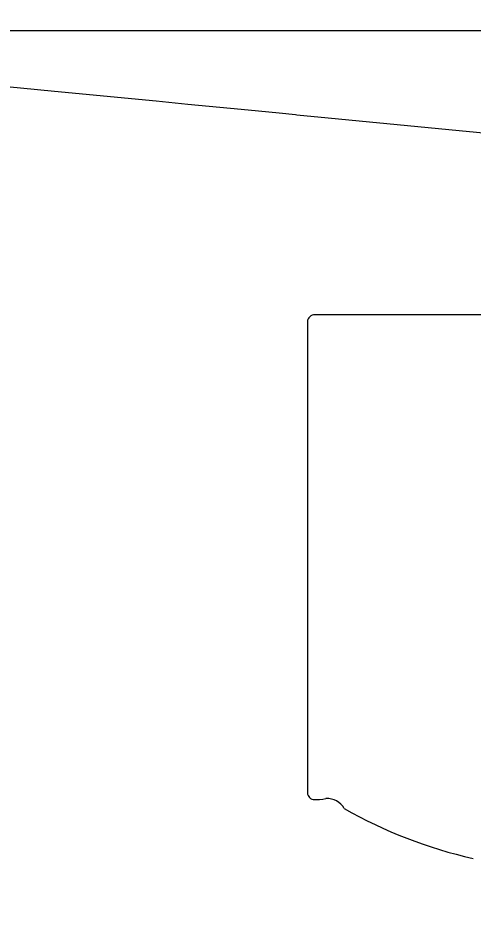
# Model space of a CAD drawing. Extents: x -1.4 to 35.4, y 0 to 22.
# Drawn here: x 26.4438 to 26.638, y 19.476 to 19.8601 of the extents above; entities that cross this region are included whole.
import ezdxf

# ---------------------------------------------------------------- set-up
doc = ezdxf.new("R2010")
doc.units = 0
for name, color, linetype in [('GM_X_County_Text', 7, 'Continuous'), ('GM_X_State_Shield', 7, 'Continuous'), ('SC_Scratch1', 7, 'Continuous'), ('SH_Border', 7, 'Continuous'), ('SH_Cut_Line', 7, 'Continuous')]:
    doc.layers.add(name, color=color, linetype=linetype)

msp = doc.modelspace()

# ---------------------------------------------------------------- linework, layer by layer
at = {"layer": 'GM_X_County_Text'}
msp.add_lwpolyline([(26.3487499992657, 19.83964317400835), (26.459318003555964, 19.828858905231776), (26.502731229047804, 19.82462463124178), (26.51621668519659, 19.823309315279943), (26.538997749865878, 19.821087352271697), (26.546428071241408, 19.82036266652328), (26.555246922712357, 19.819502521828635), (26.5622325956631, 19.818821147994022), (26.562841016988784, 19.81876184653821), (26.576171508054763, 19.817461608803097), (26.69536966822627, 19.805835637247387), (26.697664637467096, 19.80561184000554), (26.698149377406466, 19.80684477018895), (26.711769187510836, 19.84148483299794), (26.71190040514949, 19.8515497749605), (26.71247673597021, 19.895764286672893), (26.722289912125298, 19.915349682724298), (26.738434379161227, 19.94757133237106), (26.752263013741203, 19.97517082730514), (26.776304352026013, 20.00643707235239), (26.77764788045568, 20.00789611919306), (26.804600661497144, 20.0371662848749), (26.84808820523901, 20.073886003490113)], dxfattribs=at)
at = {"layer": 'GM_X_State_Shield'}
for p, q in [((26.647167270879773, 19.733222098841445), (26.56995086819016, 19.733222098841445)), ((26.56735557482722, 19.729778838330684), (26.56735557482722, 19.529658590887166))]:
    msp.add_line(p, q, dxfattribs=at)
for centre, radius, start, end in [((26.57037581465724, 19.73020496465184), 0.003054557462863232, 98.1301027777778, 188.13010277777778), ((26.57040332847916, 19.529220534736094), 0.0030816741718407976, 171.9583861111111, 258.30661388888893), ((26.57087056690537, 19.549694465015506), 0.023517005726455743, 267.33899444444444, 280.6038555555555), ((26.5756820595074, 19.51811316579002), 0.00847971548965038, 29.748380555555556, 93.27174722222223), ((26.682742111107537, 19.697912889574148), 0.20192143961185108, 240.41292222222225, 257.1985)]:
    msp.add_arc(centre, radius, start, end, dxfattribs=at)
at = {"layer": 'SC_Scratch1'}
msp.add_lwpolyline([(26.948079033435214, 19.85458031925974), (24.489670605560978, 19.85458031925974), (24.489670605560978, 14.875905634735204)], dxfattribs=at)
at = {"layer": 'SH_Border'}
msp.add_lwpolyline([(24.489670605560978, 19.85458031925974), (24.492142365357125, 13.05458031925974), (31.289670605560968, 13.054580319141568), (31.28967060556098, 19.854580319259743)], close=True, dxfattribs=at)
at = {"layer": 'SH_Cut_Line'}
msp.add_lwpolyline([(26.948079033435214, 19.85458031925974), (24.489670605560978, 19.85458031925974), (24.489670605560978, 14.875905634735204)], dxfattribs=at)

doc.saveas('drawing.dxf')
